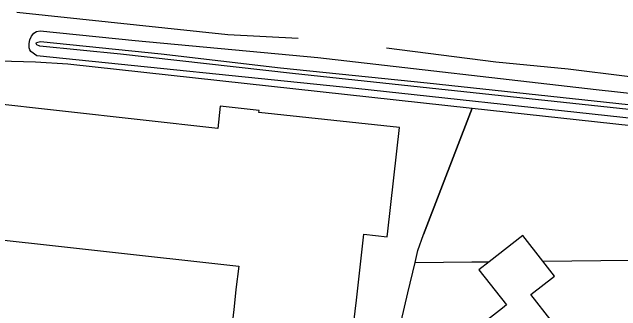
# Model space of a CAD drawing. Extents: x 163010 to 163853, y 382793 to 383982.
# Drawn here: x 163122.3 to 163214.8, y 383932.9 to 383978.2 of the extents above; entities that cross this region are included whole.
import ezdxf

# ---------------------------------------------------------------- set-up
doc = ezdxf.new("R2010")
doc.units = 0
for name, color, linetype in [('IMGEO_Grasland_overig', 7, 'Continuous'), ('IMGEO_Groenvoorziening', 7, 'Continuous'), ('IMGEO_Hek', 7, 'Continuous'), ('IMGEO_Loofbos', 7, 'Continuous'), ('IMGEO_Pand', 7, 'Continuous'), ('IMGEO_Spoorbaan_halfverhard', 7, 'Continuous'), ('IMGEO_Waterloop', 7, 'Continuous')]:
    doc.layers.add(name, color=color, linetype=linetype)

msp = doc.modelspace()

# ---------------------------------------------------------------- linework, layer by layer
at = {"layer": 'IMGEO_Grasland_overig'}
for points in [[(163124.907, 383972.814), (163124.918, 383973.478), (163124.99, 383974.032), (163125.234, 383974.58), (163125.594, 383975.023), (163126.014, 383975.316), (163126.558, 383975.379), (163140.995, 383973.915), (163168.754, 383971.372), (163211.055, 383966.506), (163238.349, 383963.528)], [(163250.999, 383958.35), (163174.552, 383966.643), (163126.087, 383971.582), (163125.161, 383972.266), (163124.98, 383972.502), (163124.907, 383972.814)], [(163036.247, 383970.543), (163094.915, 383970.999), (163118.509, 383970.897), (163125.854, 383970.697), (163130.778, 383970.367), (163192.198, 383963.657)]]:
    msp.add_lwpolyline(points, dxfattribs=at)
at = {"layer": 'IMGEO_Groenvoorziening'}
msp.add_lwpolyline([(163176.923, 383911.904), (163182.463, 383935.631), (163183.532, 383940.207)], dxfattribs=at)
at = {"layer": 'IMGEO_Hek'}
for points in [[(163094.915, 383970.999), (163118.509, 383970.897), (163125.854, 383970.697), (163130.778, 383970.367), (163192.198, 383963.657)], [(163192.198, 383963.657), (163184.828, 383944.488)], [(163192.198, 383963.657), (163219.179, 383960.709)]]:
    msp.add_lwpolyline(points, dxfattribs=at)
at = {"layer": 'IMGEO_Loofbos'}
for points in [[(163183.532, 383940.207), (163183.965, 383942.062), (163184.828, 383944.488), (163192.198, 383963.657)], [(163192.198, 383963.657), (163205.701, 383962.182), (163219.179, 383960.709)], [(163183.532, 383940.207), (163192.166, 383940.301), (163194.797, 383940.33)], [(163202.975, 383940.418), (163220.565, 383940.609)]]:
    msp.add_lwpolyline(points, dxfattribs=at)
at = {"layer": 'IMGEO_Pand'}
for points in [[(163181.165, 383960.73), (163159.805, 383963.021), (163159.838, 383963.319), (163153.934, 383963.975), (163153.558, 383960.586), (163094.521, 383967.147), (163093.118, 383954.518), (163093.867, 383954.435), (163093.41, 383950.151), (163092.67, 383950.207), (163092.273, 383946.823), (163156.736, 383939.651), (163156.31, 383936.139), (163156.033, 383933.525), (163155.415, 383927.763), (163162.651, 383926.979), (163166.37, 383926.554), (163173.644, 383925.765), (163174.246, 383931.151), (163174.624, 383934.522), (163175.734, 383944.511), (163179.324, 383944.113), (163179.421, 383944.987), (163181.165, 383960.73)], [(163202.975, 383940.418), (163199.912, 383944.341), (163194.797, 383940.33)], [(163190.879, 383928.662), (163194.617, 383923.896), (163204.216, 383931.425), (163201.142, 383935.361), (163204.734, 383938.166), (163202.975, 383940.418)], [(163194.797, 383940.33), (163193.251, 383939.117), (163197.413, 383933.787), (163196.811, 383933.315), (163190.879, 383928.662)]]:
    msp.add_lwpolyline(points, dxfattribs=at)
at = {"layer": 'IMGEO_Spoorbaan_halfverhard'}
for points in [[(163123.005, 383978.229), (163155.07, 383974.837), (163165.758, 383974.286)], [(163179.176, 383972.822), (163195.829, 383970.71), (163206.823, 383969.638), (163224.722, 383967.416), (163240.438, 383966.225), (163257.054, 383964.4), (163260.314, 383963.789)]]:
    msp.add_lwpolyline(points, dxfattribs=at)
at = {"layer": 'IMGEO_Waterloop'}
msp.add_lwpolyline([(163249.686, 383959.731), (163226.9, 383962.278), (163164.938, 383968.944), (163138.77, 383971.84), (163126.526, 383973.086), (163126.046, 383973.277), (163125.947, 383973.466), (163126.021, 383973.639), (163126.611, 383973.753), (163144.951, 383971.895), (163163.079, 383969.77), (163185.365, 383967.497), (163249.76, 383960.576), (163250.412, 383960.189), (163250.442, 383960.017), (163250.318, 383959.869), (163249.686, 383959.731)], dxfattribs=at)

doc.saveas('drawing.dxf')
